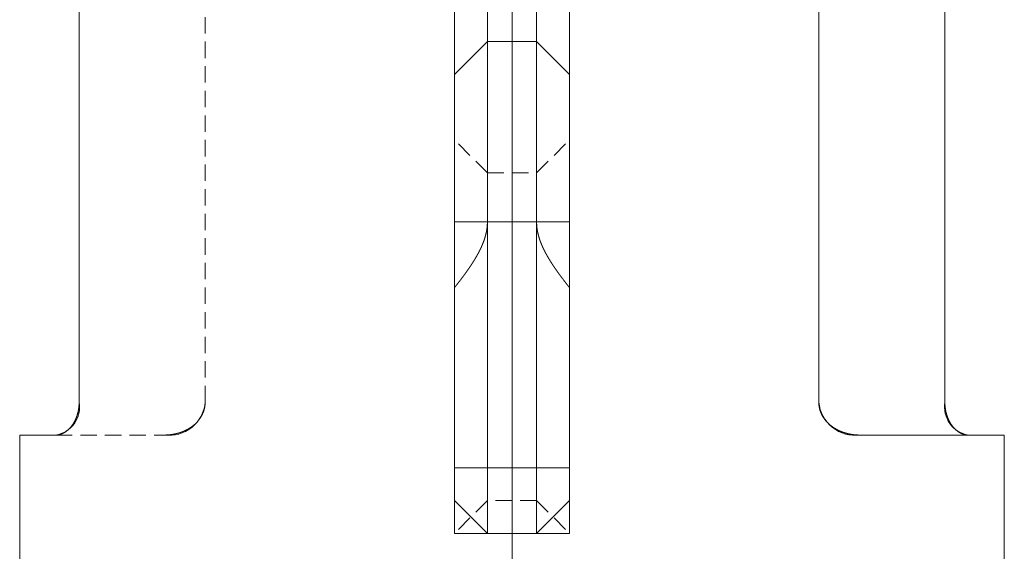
# Model space of a CAD drawing. Extents: x 0 to 59450, y 0 to 42050.
# Tile 281 of 304: x 48142 to 48442, y 28526 to 28688. Entities that reach past the tile are written whole.
import ezdxf

# ---------------------------------------------------------------- set-up
doc = ezdxf.new("R2010")
doc.units = 0
doc.header["$LTSCALE"] = 20
doc.header["$MEASUREMENT"] = 0
doc.linetypes.add('HIDDEN', pattern=[0.375, 0.25, -0.125])
doc.layers.get('0').update_dxf_attribs({"linetype": 'CONTINUOUS'})

msp = doc.modelspace()

# ---------------------------------------------------------------- linework, layer by layer
at = {"color": 3, "linetype": 'Continuous', "lineweight": 13}
for p, q in [((48160.287, 28831.086), (48160.287, 28571.086)), ((48292.179, 28116.155), (48292.179, 28831.086)), ((48385.669, 28571.086), (48385.669, 28831.086)), ((48424.07, 28831.086), (48424.07, 28571.086)), ((48274.679, 28671.086), (48274.679, 28691.086)), ((48284.679, 28691.086), (48284.679, 28681.086)), ((48299.679, 28681.086), (48299.679, 28691.086)), ((48309.679, 28691.086), (48309.679, 28671.086)), ((48284.679, 28681.086), (48274.679, 28671.086)), ((48284.679, 28681.086), (48299.679, 28681.086)), ((48284.679, 28681.086), (48284.679, 28626.086)), ((48299.679, 28681.086), (48309.679, 28671.086)), ((48299.679, 28626.086), (48299.679, 28681.086)), ((48274.679, 28626.086), (48274.679, 28671.086)), ((48309.679, 28671.086), (48309.679, 28626.086)), ((48274.679, 28551.086), (48274.679, 28626.086)), ((48284.679, 28626.086), (48274.679, 28626.086)), ((48284.679, 28626.086), (48274.679, 28626.086)), ((48284.679, 28626.086), (48274.679, 28626.086)), ((48284.679, 28626.086), (48284.679, 28551.086)), ((48284.679, 28626.086), (48299.679, 28626.086)), ((48284.679, 28626.086), (48299.679, 28626.086)), ((48284.679, 28626.086), (48299.679, 28626.086)), ((48299.679, 28551.086), (48299.679, 28626.086)), ((48299.679, 28626.086), (48309.679, 28626.086)), ((48299.679, 28626.086), (48309.679, 28626.086)), ((48299.679, 28626.086), (48309.679, 28626.086)), ((48309.679, 28626.086), (48309.679, 28551.086)), ((48160.287, 28571.086), (48160.285, 28570.889)), ((48424.071, 28571.086), (48424.072, 28570.89)), ((48142.179, 28561.086), (48142.179, 28116.155)), ((48153.157, 28561.086), (48142.179, 28561.086)), ((48398.139, 28561.086), (48398.001, 28561.086)), ((48442.179, 28561.086), (48398.138, 28561.086)), ((48442.179, 28116.155), (48442.179, 28561.086)), ((48309.679, 28551.086), (48274.679, 28551.086)), ((48274.679, 28541.086), (48274.679, 28551.086)), ((48274.679, 28551.086), (48309.679, 28551.086)), ((48284.679, 28551.086), (48274.679, 28551.086)), ((48284.679, 28551.086), (48284.679, 28531.086)), ((48284.679, 28551.086), (48299.679, 28551.086)), ((48299.679, 28531.086), (48299.679, 28551.086)), ((48299.679, 28551.086), (48309.679, 28551.086)), ((48309.679, 28551.086), (48309.679, 28541.086)), ((48274.679, 28531.086), (48274.679, 28541.086)), ((48274.679, 28541.086), (48284.679, 28531.086)), ((48299.679, 28531.086), (48309.679, 28541.086)), ((48309.679, 28541.086), (48309.679, 28531.086)), ((48284.679, 28531.086), (48274.679, 28531.086)), ((48284.679, 28531.086), (48299.679, 28531.086)), ((48309.679, 28531.086), (48299.679, 28531.086))]:
    msp.add_line(p, q, dxfattribs=at)
at = {"color": 3, "linetype": 'HIDDEN', "lineweight": 13}
for p, q in [((48198.688, 28571.086), (48198.688, 28831.086)), ((48284.679, 28641.086), (48274.679, 28651.086)), ((48299.679, 28641.086), (48309.679, 28651.086)), ((48284.679, 28641.086), (48299.679, 28641.086)), ((48284.679, 28626.086), (48284.677, 28625.879)), ((48275.45, 28607.059), (48275.338, 28606.916)), ((48309.679, 28606.086), (48309.56, 28606.234)), ((48153.157, 28561.086), (48186.219, 28561.086)), ((48186.219, 28561.086), (48186.357, 28561.086)), ((48284.679, 28541.086), (48274.679, 28531.086)), ((48299.679, 28541.086), (48284.679, 28541.086)), ((48299.679, 28541.086), (48309.679, 28531.086))]:
    msp.add_line(p, q, dxfattribs=at)
for centre, radius, start, end in [((48332.056, 28626.513), 32.38, 180.75476, 181.51741), ((48268.486, 28626.266), 16.212, 347.65435, 348.38608), ((48268.943, 28626.182), 15.747, 348.35274, 349.10584), ((48269.462, 28626.083), 15.219, 349.10099, 349.88005), ((48269.756, 28626.039), 14.922, 349.84769, 350.64206), ((48269.912, 28626.011), 14.764, 350.65189, 351.4546), ((48269.908, 28626.016), 14.768, 351.43843, 352.2408), ((48269.738, 28626.032), 14.938, 352.26776, 353.06091), ((48269.611, 28626.049), 15.067, 353.05656, 353.84292), ((48269.492, 28626.054), 15.185, 353.86938, 354.64973), ((48269.382, 28626.066), 15.296, 354.64353, 355.41837), ((48269.252, 28626.07), 15.426, 355.44424, 356.21279), ((48269.109, 28626.081), 15.57, 356.20763, 356.96937), ((48268.921, 28626.083), 15.757, 356.99691, 357.74992), ((48268.845, 28626.088), 15.834, 357.7444, 358.49415), ((48268.864, 28626.082), 15.814, 358.51359, 359.26468), ((48311.731, 28625.843), 12.046, 180.89242, 182.45714), ((48312.941, 28625.879), 13.256, 182.38966, 183.31209), ((48339.807, 28628.018), 40.205, 184.14299, 184.37969), ((48315.483, 28626.143), 15.808, 184.33671, 185.00238), ((48312.461, 28625.804), 12.769, 184.66922, 185.54681), ((48314.375, 28625.996), 14.692, 185.57224, 186.31739), ((48315.48, 28626.144), 15.807, 186.40881, 187.09046), ((48314.463, 28626.02), 14.782, 187.09802, 187.83126), ((48314.242, 28625.978), 14.557, 187.78638, 188.53401), ((48314.899, 28626.086), 15.223, 188.5696, 189.28362), ((48315.392, 28626.171), 15.723, 189.30091, 189.99167), ((48315.743, 28626.243), 16.082, 190.02779, 190.70352), ((48316.117, 28626.315), 16.463, 190.70798, 191.36841), ((48316.627, 28626.429), 16.985, 191.40413, 192.04431), ((48261.309, 28628.306), 23.68, 339.03002, 339.53069), ((48261.724, 28628.149), 23.236, 339.53487, 340.04512), ((48262.088, 28628.025), 22.852, 340.02745, 340.54628), ((48262.485, 28627.883), 22.43, 340.55078, 341.07939), ((48262.815, 28627.777), 22.084, 341.06158, 341.5985), ((48263.156, 28627.661), 21.724, 341.60412, 342.15002), ((48263.505, 28627.556), 21.359, 342.13268, 342.68798), ((48263.945, 28627.417), 20.898, 342.69055, 343.25821), ((48264.472, 28627.267), 20.35, 343.23614, 343.81922), ((48265.2, 28627.058), 19.592, 343.81389, 344.41963), ((48265.795, 28626.902), 18.978, 344.39021, 345.01565), ((48266.412, 28626.739), 18.339, 345.00995, 345.65713), ((48266.941, 28626.613), 17.795, 345.62678, 346.29371), ((48267.513, 28626.475), 17.207, 346.28921, 346.97886), ((48267.99, 28626.374), 16.72, 346.9472, 347.6568), ((48317.09, 28626.53), 17.459, 192.05271, 192.67563), ((48317.609, 28626.658), 17.994, 192.70989, 193.31441), ((48318.095, 28626.775), 18.493, 193.3221, 193.91038), ((48318.668, 28626.928), 19.087, 193.94266, 194.5127), ((48319.217, 28627.074), 19.654, 194.52124, 195.07484), ((48319.881, 28627.264), 20.345, 195.10734, 195.6421), ((48320.368, 28627.404), 20.852, 195.64962, 196.17132), ((48320.785, 28627.534), 21.288, 196.19623, 196.70712), ((48321.114, 28627.633), 21.632, 196.70853, 197.21121), ((48321.434, 28627.741), 21.969, 197.23228, 197.72713), ((48321.742, 28627.839), 22.293, 197.72673, 198.21432), ((48322.115, 28627.971), 22.688, 198.23561, 198.71464), ((48322.457, 28628.087), 23.049, 198.71436, 199.18586), ((48322.847, 28628.232), 23.466, 199.20703, 199.67012), ((48323.21, 28628.361), 23.851, 199.67021, 200.12583), ((48323.628, 28628.524), 24.299, 200.14592, 200.59313), ((48253.621, 28631.768), 32.117, 332.26306, 332.6324), ((48254.235, 28631.449), 31.425, 332.63365, 333.01112), ((48254.769, 28631.186), 30.83, 332.99753, 333.38228), ((48255.348, 28630.894), 30.181, 333.38454, 333.77756), ((48255.849, 28630.655), 29.626, 333.7645, 334.16487), ((48256.394, 28630.391), 29.021, 334.16584, 334.57451), ((48256.863, 28630.174), 28.504, 334.56187, 334.97795), ((48257.376, 28629.935), 27.938, 334.97885, 335.40332), ((48257.815, 28629.74), 27.458, 335.39111, 335.82301), ((48258.293, 28629.524), 26.933, 335.82506, 336.26533), ((48258.712, 28629.348), 26.478, 336.25012, 336.69793), ((48259.171, 28629.148), 25.978, 336.702, 337.15842), ((48259.59, 28628.979), 25.526, 337.14329, 337.60778), ((48260.069, 28628.78), 25.007, 337.61005, 338.08415), ((48260.481, 28628.622), 24.566, 338.06797, 338.55057), ((48260.925, 28628.446), 24.089, 338.55426, 339.04643), ((48324.018, 28628.67), 24.716, 200.59375, 201.03344), ((48324.473, 28628.854), 25.206, 201.05244, 201.48359), ((48324.877, 28629.014), 25.641, 201.48585, 201.9097), ((48325.328, 28629.205), 26.131, 201.92818, 202.34411), ((48325.693, 28629.356), 26.526, 202.34492, 202.75468), ((48326.055, 28629.515), 26.921, 202.77007, 203.17386), ((48326.389, 28629.659), 27.285, 203.17453, 203.57294), ((48326.78, 28629.837), 27.715, 203.58863, 203.9809), ((48327.136, 28629.995), 28.104, 203.98012, 204.36699), ((48327.539, 28630.186), 28.55, 204.38306, 204.7639), ((48327.906, 28630.356), 28.954, 204.76402, 205.13955), ((48328.326, 28630.561), 29.421, 205.15475, 205.52433), ((48328.712, 28630.746), 29.849, 205.52407, 205.88836), ((48329.158, 28630.971), 30.348, 205.90277, 206.26107), ((48329.547, 28631.163), 30.783, 206.26174, 206.61496), ((48329.976, 28631.387), 31.266, 206.62955, 206.9773), ((48330.431, 28631.618), 31.777, 206.97744, 207.31959), ((48331.033, 28631.939), 32.459, 207.33483, 207.66976), ((48233.568, 28643.329), 55.267, 327.89725, 328.11182), ((48234.056, 28643.02), 54.689, 328.1162, 328.33303), ((48234.361, 28642.839), 54.336, 328.32675, 328.54498), ((48234.545, 28642.72), 54.116, 328.55041, 328.76952), ((48235.911, 28641.899), 52.522, 328.76288, 328.98864), ((48238.56, 28640.313), 49.435, 328.98209, 329.22193), ((48240.879, 28638.949), 46.745, 329.20478, 329.45842), ((48243.415, 28637.461), 43.804, 329.44891, 329.71957), ((48245.417, 28636.308), 41.494, 329.69971, 329.98545), ((48247.433, 28635.151), 39.169, 329.97687, 330.27957), ((48248.91, 28634.323), 37.476, 330.25879, 330.57516), ((48250.284, 28633.552), 35.9, 330.5697, 330.89999), ((48251.148, 28633.082), 34.917, 330.88404, 331.22367), ((48251.78, 28632.734), 34.196, 331.22485, 331.57168), ((48252.367, 28632.425), 33.532, 331.55886, 331.91258), ((48253.046, 28632.062), 32.763, 331.91385, 332.27589), ((48331.887, 28632.389), 33.424, 207.67263, 207.99785), ((48333.278, 28633.144), 35.007, 208.02012, 208.33059), ((48334.58, 28633.851), 36.489, 208.33845, 208.6363), ((48336.116, 28634.707), 38.247, 208.65853, 208.94267), ((48337.687, 28635.582), 40.045, 208.94983, 209.22122), ((48339.729, 28636.742), 42.394, 209.24267, 209.49903), ((48341.367, 28637.677), 44.28, 209.5083, 209.75375), ((48342.918, 28638.58), 46.075, 209.7714, 210.00729), ((48343.961, 28639.184), 47.279, 210.00944, 210.23934), ((48344.667, 28639.607), 48.102, 210.25048, 210.47647), ((48345.403, 28640.04), 48.957, 210.47725, 210.6993), ((48346.36, 28640.618), 50.074, 210.70891, 210.92601), ((48347.234, 28641.145), 51.095, 210.92832, 211.14109), ((48348.249, 28641.767), 52.285, 211.15031, 211.35824), ((48349.073, 28642.271), 53.251, 211.35961, 211.56376), ((48349.904, 28642.791), 54.231, 211.57226, 211.77272), ((48350.597, 28643.221), 55.047, 211.7729, 211.97039), ((48351.316, 28643.68), 55.9, 211.97935, 212.17381), ((48216.095, 28655.157), 76.369, 324.55093, 324.70621), ((48217.831, 28653.929), 74.244, 324.70609, 324.86582), ((48219.299, 28652.907), 72.455, 324.85879, 325.02246), ((48220.869, 28651.809), 70.539, 325.0219, 325.19001), ((48222.201, 28650.892), 68.921, 325.18389, 325.35595), ((48223.633, 28649.903), 67.181, 325.35628, 325.5328), ((48224.846, 28649.079), 65.715, 325.526, 325.70646), ((48226.145, 28648.193), 64.142, 325.70637, 325.89125), ((48227.27, 28647.439), 62.789, 325.88535, 326.07422), ((48228.504, 28646.611), 61.302, 326.0734, 326.26684), ((48229.484, 28645.964), 60.128, 326.26023, 326.45745), ((48230.464, 28645.312), 58.951, 326.45963, 326.6608), ((48231.078, 28644.917), 58.221, 326.6531, 326.85678), ((48231.484, 28644.647), 57.733, 326.86112, 327.06654), ((48231.878, 28644.399), 57.267, 327.06071, 327.26779), ((48232.341, 28644.096), 56.714, 327.27229, 327.48139), ((48232.739, 28643.849), 56.246, 327.47534, 327.68618), ((48233.157, 28643.579), 55.748, 327.69072, 327.90345), ((48351.994, 28644.105), 56.7, 212.17292, 212.36463), ((48352.794, 28644.623), 57.653, 212.37352, 212.56206), ((48353.527, 28645.09), 58.522, 212.56117, 212.74691), ((48354.37, 28645.64), 59.529, 212.75367, 212.93627), ((48355.14, 28646.142), 60.448, 212.93865, 213.11846), ((48356.039, 28646.737), 61.526, 213.12469, 213.30136), ((48356.864, 28647.279), 62.513, 213.30208, 213.47596), ((48357.819, 28647.921), 63.664, 213.48333, 213.65406), ((48358.698, 28648.507), 64.721, 213.65451, 213.82246), ((48359.718, 28649.2), 65.953, 213.82981, 213.99461), ((48360.66, 28649.836), 67.09, 213.99454, 214.15656), ((48361.755, 28650.592), 68.421, 214.16559, 214.32445), ((48362.755, 28651.271), 69.63, 214.32215, 214.47826), ((48363.89, 28652.063), 71.013, 214.48696, 214.64003), ((48364.923, 28652.778), 72.27, 214.64094, 214.79135), ((48366.116, 28653.615), 73.727, 214.79608, 214.94352), ((48367.211, 28654.384), 75.065, 214.94609, 215.0909), ((48368.498, 28655.298), 76.644, 215.09702, 215.23884), ((48369.688, 28656.137), 78.1, 215.23786, 215.37705), ((48188.336, 28675.641), 110.87, 322.32245, 322.42962), ((48188.946, 28675.165), 110.097, 322.43239, 322.54015), ((48190.121, 28674.271), 108.62, 322.53741, 322.64652), ((48192.409, 28672.526), 105.743, 322.64597, 322.75809), ((48194.161, 28671.203), 103.548, 322.75405, 322.86858), ((48195.771, 28669.981), 101.526, 322.86983, 322.98663), ((48197.206, 28668.907), 99.734, 322.98328, 323.10217), ((48198.845, 28667.68), 97.687, 323.10042, 323.2218), ((48200.227, 28666.652), 95.964, 323.21948, 323.34305), ((48201.713, 28665.544), 94.11, 323.34396, 323.46996), ((48202.984, 28664.612), 92.535, 323.46516, 323.5933), ((48204.354, 28663.6), 90.831, 323.59397, 323.72451), ((48205.574, 28662.712), 89.322, 323.72131, 323.85406), ((48206.952, 28661.707), 87.617, 323.85338, 323.98871), ((48208.558, 28660.546), 85.635, 323.98479, 324.12326), ((48210.743, 28658.966), 82.939, 324.12295, 324.26593), ((48212.558, 28657.671), 80.709, 324.26026, 324.40719), ((48214.475, 28656.3), 78.352, 324.40592, 324.55727), ((48371.071, 28657.132), 79.803, 215.38433, 215.52055), ((48372.348, 28658.047), 81.375, 215.52299, 215.65657), ((48373.854, 28659.135), 83.232, 215.66025, 215.79086), ((48375.239, 28660.137), 84.941, 215.79298, 215.92095), ((48376.864, 28661.327), 86.956, 215.92783, 216.05284), ((48378.382, 28662.43), 88.832, 216.05157, 216.17395), ((48380.155, 28663.742), 91.038, 216.18204, 216.30145), ((48381.801, 28664.951), 93.08, 216.30162, 216.41841), ((48383.73, 28666.384), 95.483, 216.42281, 216.53667), ((48385.556, 28667.744), 97.76, 216.54033, 216.65152), ((48387.778, 28669.407), 100.535, 216.65566, 216.76379), ((48389.611, 28670.78), 102.826, 216.76534, 216.87105), ((48391.502, 28672.206), 105.194, 216.8744, 216.97774), ((48392.998, 28673.338), 107.07, 216.98041, 217.08193), ((48394.47, 28674.46), 108.92, 217.08577, 217.18557), ((48395.873, 28675.524), 110.681, 217.18563, 217.28384), ((48397.568, 28676.823), 112.818, 217.28707, 217.38342), ((48399.11, 28678.005), 114.76, 217.38504, 217.47975), ((48400.893, 28679.385), 117.015, 217.48454, 217.57743), ((48402.549, 28680.656), 119.102, 217.57644, 217.6677), ((48045.259, 28789.034), 293.434, 321.42968, 321.52135), ((48189.869, 28674.275), 108.821, 321.44711, 321.63587), ((48184.699, 28678.397), 115.434, 321.62402, 321.73954), ((48171.829, 28688.412), 131.741, 321.86443, 321.95161), ((48191.869, 28672.826), 106.354, 321.90988, 322.0249), ((48181.966, 28680.55), 118.913, 322.02721, 322.12773), ((48177.099, 28684.315), 125.066, 322.13543, 322.22949), ((48184.538, 28678.547), 115.653, 322.23087, 322.3332), ((48404.483, 28682.161), 121.553, 217.67171, 217.76113), ((48406.262, 28683.54), 123.803, 217.76168, 217.84948), ((48408.334, 28685.16), 126.434, 217.85295, 217.93892), ((48410.272, 28686.677), 128.895, 217.94102, 218.02535), ((48412.587, 28688.495), 131.838, 218.02807, 218.11052), ((48414.611, 28690.081), 134.41, 218.11024, 218.19112), ((48416.826, 28691.842), 137.24, 218.19714, 218.27635), ((48419.41, 28693.878), 140.529, 218.2752, 218.35256), ((48423.088, 28696.802), 145.228, 218.35687, 218.43173), ((48424.267, 28697.739), 146.733, 218.43224, 218.50633), ((48423.081, 28696.8), 145.221, 218.50779, 218.58265), ((48190.137, 28571.159), 8.56, 345.26203, 346.53774), ((48189.697, 28571.258), 9.011, 346.57464, 347.78333), ((48190.442, 28571.069), 8.242, 347.97513, 349.32207), ((48191.601, 28570.843), 7.062, 349.38092, 350.99435), ((48189.901, 28571.21), 8.799, 350.36635, 351.58524), ((48174.689, 28573.493), 24.181, 351.50762, 351.90954), ((48191.456, 28570.903), 7.22, 353.53783, 355.27029), ((48192.264, 28570.848), 6.41, 355.16541, 358.17805), ((48181.456, 28571.555), 17.238, 356.97092, 358.4403), ((48188.928, 28571.843), 9.957, 323.1704, 324.17824), ((48189.014, 28571.78), 9.851, 324.17983, 325.2035), ((48189.121, 28571.696), 9.714, 325.24871, 326.29203), ((48189.202, 28571.642), 9.617, 326.29339, 327.35241), ((48189.302, 28571.57), 9.494, 327.39632, 328.47463), ((48189.375, 28571.524), 9.408, 328.47703, 329.57084), ((48189.47, 28571.46), 9.294, 329.61522, 330.72837), ((48189.53, 28571.426), 9.225, 330.72671, 331.85416), ((48189.604, 28571.379), 9.137, 331.89849, 333.04303), ((48189.629, 28571.368), 9.109, 333.03482, 334.18873), ((48189.653, 28571.35), 9.08, 334.22627, 335.38961), ((48189.67, 28571.343), 9.062, 335.38211, 336.55313), ((48189.714, 28571.317), 9.012, 336.59369, 337.77641), ((48189.758, 28571.3), 8.965, 337.77219, 338.96615), ((48189.836, 28571.262), 8.878, 339.01239, 340.22312), ((48189.87, 28571.252), 8.842, 340.21113, 341.43086), ((48189.896, 28571.235), 8.812, 341.47825, 342.70642), ((48190.029, 28571.192), 8.673, 342.72144, 343.97494), ((48190.275, 28571.113), 8.414, 344.02894, 345.32748), ((48187.191, 28573.982), 12.73, 300.13493, 300.83571), ((48187.261, 28573.852), 12.583, 300.86432, 301.57591), ((48187.318, 28573.76), 12.475, 301.57512, 302.29547), ((48187.385, 28573.642), 12.339, 302.32363, 303.05468), ((48187.436, 28573.566), 12.248, 303.04992, 303.78923), ((48187.492, 28573.47), 12.137, 303.81963, 304.56876), ((48187.542, 28573.397), 12.048, 304.56875, 305.32638), ((48187.614, 28573.286), 11.916, 305.35502, 306.1242), ((48187.675, 28573.202), 11.812, 306.12257, 306.9016), ((48187.756, 28573.083), 11.668, 306.93545, 307.72736), ((48187.82, 28573.001), 11.564, 307.72373, 308.52593), ((48187.896, 28572.895), 11.435, 308.56032, 309.37503), ((48187.955, 28572.823), 11.341, 309.37499, 310.19975), ((48188.029, 28572.726), 11.219, 310.2294, 311.0666), ((48188.085, 28572.663), 11.135, 311.06699, 311.91406), ((48188.153, 28572.577), 11.025, 311.94686, 312.80612), ((48188.205, 28572.522), 10.95, 312.80169, 313.67049), ((48188.267, 28572.447), 10.853, 313.70664, 314.58729), ((48188.314, 28572.402), 10.788, 314.58073, 315.47054), ((48188.37, 28572.336), 10.702, 315.50699, 316.4083), ((48188.408, 28572.302), 10.65, 316.40121, 317.31107), ((48188.456, 28572.25), 10.58, 317.34559, 318.26607), ((48188.489, 28572.221), 10.537, 318.26243, 319.19129), ((48188.541, 28572.168), 10.463, 319.22508, 320.16535), ((48188.604, 28572.115), 10.379, 320.16746, 321.12), ((48188.725, 28572.008), 10.219, 321.1638, 322.13624), ((48188.817, 28571.936), 10.102, 322.13797, 323.12641), ((48186.219, 28577.722), 16.636, 270.47546, 270.95126), ((48186.212, 28577.849), 16.764, 270.96496, 271.43772), ((48186.215, 28577.846), 16.76, 271.43068, 271.90415), ((48186.215, 28577.69), 16.604, 271.92205, 272.40058), ((48186.22, 28577.597), 16.511, 272.39646, 272.87835), ((48186.219, 28577.52), 16.434, 272.89469, 273.3795), ((48186.225, 28577.456), 16.371, 273.37114, 273.85853), ((48186.225, 28577.369), 16.283, 273.87858, 274.36934), ((48186.233, 28577.304), 16.218, 274.3609, 274.85433), ((48186.234, 28577.228), 16.142, 274.87384, 275.37041), ((48186.241, 28577.172), 16.086, 275.36136, 275.86046), ((48186.243, 28577.1), 16.014, 275.87993, 276.3821), ((48186.251, 28577.05), 15.963, 276.37277, 276.87738), ((48186.254, 28576.985), 15.898, 276.89542, 277.40305), ((48186.261, 28576.943), 15.855, 277.39794, 277.90781), ((48186.263, 28576.891), 15.804, 277.926, 278.43852), ((48186.272, 28576.843), 15.755, 278.43265, 278.94772), ((48186.281, 28576.76), 15.672, 278.9613, 279.48014), ((48186.294, 28576.681), 15.592, 279.48062, 280.00314), ((48186.312, 28576.559), 15.468, 280.01686, 280.54464), ((48186.329, 28576.468), 15.376, 280.54572, 281.0777), ((48186.345, 28576.362), 15.268, 281.09489, 281.63179), ((48186.364, 28576.28), 15.185, 281.62499, 282.16592), ((48186.38, 28576.177), 15.081, 282.18754, 282.73339), ((48186.398, 28576.101), 15.003, 282.73044, 283.28027), ((48186.416, 28576.006), 14.906, 283.29763, 283.85229), ((48186.434, 28575.938), 14.835, 283.84539, 284.40391), ((48186.451, 28575.85), 14.746, 284.42472, 284.98797), ((48186.469, 28575.788), 14.681, 284.98476, 285.55176), ((48186.487, 28575.707), 14.599, 285.56935, 286.14096), ((48186.505, 28575.652), 14.541, 286.13382, 286.70905), ((48186.522, 28575.577), 14.464, 286.72996, 287.30972), ((48186.537, 28575.531), 14.416, 287.3061, 287.88928), ((48186.553, 28575.467), 14.351, 287.90726, 288.49462), ((48186.572, 28575.413), 14.293, 288.49063, 289.08191), ((48186.6, 28575.317), 14.193, 289.10304, 289.70009), ((48186.626, 28575.246), 14.117, 289.69571, 290.29757), ((48186.658, 28575.146), 14.012, 290.31742, 290.92545), ((48186.685, 28575.076), 13.938, 290.92335, 291.53628), ((48186.716, 28574.985), 13.841, 291.55457, 292.17349), ((48186.742, 28574.922), 13.773, 292.17368, 292.79737), ((48186.773, 28574.838), 13.684, 292.81609, 293.44571), ((48186.798, 28574.781), 13.621, 293.44096, 294.07523), ((48186.826, 28574.704), 13.54, 294.10026, 294.74031), ((48186.851, 28574.654), 13.483, 294.73344, 295.37803), ((48186.881, 28574.581), 13.405, 295.39784, 296.0482), ((48186.901, 28574.541), 13.36, 296.04622, 296.70077), ((48186.924, 28574.485), 13.3, 296.71922, 297.37882), ((48186.949, 28574.438), 13.246, 297.37578, 298.04019), ((48186.99, 28574.348), 13.148, 298.06649, 298.73811), ((48187.043, 28574.253), 13.039, 298.73485, 299.4143), ((48187.126, 28574.093), 12.859, 299.44398, 300.13537)]:
    msp.add_arc(centre, radius, start, end, dxfattribs=at)
at = {"color": 3, "linetype": 'Continuous', "lineweight": 13}
for centre, radius, start, end in [((48151.804, 28569.613), 8.638, 279.20613, 369.81993), ((48146.906, 28571.082), 13.38, 350.96436, 351.76583), ((48146.86, 28571.085), 13.427, 351.78375, 352.58755), ((48146.812, 28571.095), 13.475, 352.57201, 353.37753), ((48146.811, 28571.09), 13.476, 353.39691, 354.20699), ((48146.793, 28571.097), 13.494, 354.18747, 355.00052), ((48146.804, 28571.091), 13.482, 355.02182, 355.8396), ((48146.852, 28571.092), 13.435, 355.81753, 356.64187), ((48146.999, 28571.081), 13.287, 356.65535, 357.4925), ((48146.95, 28571.087), 13.337, 357.47265, 358.30975), ((48146.702, 28571.088), 13.585, 358.33933, 359.16408), ((48187.685, 28572.066), 11.074, 262.53713, 354.92115), ((48402.886, 28571.554), 17.223, 181.55813, 183.03332), ((48392.055, 28570.844), 6.371, 181.81338, 184.85044), ((48396.729, 28572.066), 11.074, 185.07885, 277.46287), ((48392.852, 28570.898), 7.17, 184.74203, 186.48582), ((48410.171, 28573.583), 24.692, 188.13654, 188.52913), ((48394.472, 28571.217), 8.816, 188.45425, 189.66802), ((48392.766, 28570.847), 7.072, 189.03823, 190.64634), ((48393.959, 28571.081), 8.287, 190.70883, 192.04584), ((48394.721, 28571.275), 9.073, 192.23926, 193.43793), ((48394.243, 28571.166), 8.583, 193.47131, 194.74273), ((48432.61, 28569.613), 8.638, 170.18007, 260.79387), ((48437.655, 28571.084), 13.584, 180.81566, 181.63736), ((48437.502, 28571.086), 13.431, 181.66575, 182.49532), ((48437.489, 28571.082), 13.418, 182.4781, 183.30658), ((48437.588, 28571.09), 13.518, 183.32009, 184.13975), ((48437.596, 28571.088), 13.525, 184.12563, 184.94182), ((48437.559, 28571.089), 13.489, 184.962, 185.77679), ((48437.478, 28571.078), 13.406, 185.7629, 186.57874), ((48437.376, 28571.072), 13.305, 186.60547, 187.42293), ((48437.246, 28571.053), 13.174, 187.41275, 188.2333), ((48437.124, 28571.04), 13.051, 188.25373, 189.07633), ((48148.951, 28570.473), 11.24, 335.83425, 336.61878), ((48148.817, 28570.533), 11.386, 336.60794, 337.39185), ((48148.71, 28570.574), 11.501, 337.40771, 338.19384), ((48148.559, 28570.637), 11.664, 338.18517, 338.9699), ((48148.436, 28570.68), 11.794, 338.98706, 339.77321), ((48148.263, 28570.746), 11.98, 339.76661, 340.55037), ((48148.132, 28570.788), 12.117, 340.56572, 341.35067), ((48147.985, 28570.84), 12.274, 341.34114, 342.12543), ((48147.896, 28570.865), 12.365, 342.1441, 342.93194), ((48147.789, 28570.901), 12.478, 342.91637, 343.70558), ((48147.738, 28570.912), 12.531, 343.72263, 344.51704), ((48147.677, 28570.933), 12.595, 344.50098, 345.29923), ((48147.688, 28570.927), 12.583, 345.3125, 346.11938), ((48147.605, 28570.951), 12.669, 346.10363, 346.91214), ((48147.494, 28570.972), 12.782, 346.93324, 347.74178), ((48147.348, 28571.007), 12.932, 347.72738, 348.53296), ((48147.207, 28571.03), 13.075, 348.5582, 349.36142), ((48147.075, 28571.057), 13.209, 349.35052, 350.15137), ((48146.994, 28571.066), 13.291, 350.17436, 350.97596), ((48394.104, 28571.119), 8.437, 194.67455, 195.9696), ((48394.379, 28571.206), 8.725, 196.02436, 197.27122), ((48394.525, 28571.255), 8.879, 197.28971, 198.50983), ((48394.554, 28571.272), 8.912, 198.556, 199.76789), ((48394.586, 28571.282), 8.946, 199.75744, 200.96071), ((48394.662, 28571.318), 9.029, 201.0045, 202.1917), ((48394.697, 28571.332), 9.067, 202.18731, 203.36446), ((48394.726, 28571.351), 9.101, 203.40376, 204.57093), ((48394.744, 28571.358), 9.12, 204.5623, 205.72122), ((48394.798, 28571.391), 9.183, 205.76252, 206.90726), ((48394.831, 28571.407), 9.22, 206.90244, 208.03662), ((48394.883, 28571.442), 9.282, 208.07712, 209.19766), ((48394.915, 28571.459), 9.318, 209.19368, 210.30403), ((48394.966, 28571.496), 9.381, 210.34385, 211.44087), ((48394.998, 28571.515), 9.418, 211.43458, 212.52167), ((48395.046, 28571.554), 9.48, 212.56241, 213.63644), ((48395.089, 28571.581), 9.531, 213.63218, 214.69491), ((48395.168, 28571.645), 9.632, 214.73694, 215.7827), ((48395.233, 28571.691), 9.711, 215.78064, 216.81262), ((48437.055, 28571.025), 12.98, 189.05969, 189.88115), ((48437.1, 28571.036), 13.026, 189.89618, 190.70852), ((48437.083, 28571.028), 13.008, 190.68741, 191.49475), ((48437.074, 28571.031), 13, 191.51387, 192.31506), ((48437.015, 28571.014), 12.939, 192.29722, 193.09548), ((48436.977, 28571.009), 12.901, 193.1129, 193.90627), ((48436.884, 28570.983), 12.804, 193.89148, 194.68349), ((48436.806, 28570.967), 12.725, 194.70518, 195.49421), ((48436.676, 28570.928), 12.589, 195.47849, 196.26804), ((48436.56, 28570.899), 12.469, 196.28968, 197.07811), ((48436.389, 28570.844), 12.29, 197.06883, 197.85996), ((48436.225, 28570.797), 12.12, 197.88301, 198.67567), ((48436.059, 28570.737), 11.943, 198.66162, 199.45676), ((48435.967, 28570.709), 11.847, 199.47688, 200.26866), ((48435.848, 28570.662), 11.719, 200.25376, 201.04483), ((48435.78, 28570.639), 11.648, 201.05881, 201.845), ((48435.676, 28570.595), 11.535, 201.83413, 202.61875), ((48435.613, 28570.571), 11.467, 202.63039, 203.40994), ((48435.514, 28570.526), 11.359, 203.39781, 204.17547), ((48151.455, 28568.757), 8.189, 315.05671, 315.83362), ((48151.388, 28568.817), 8.279, 315.85581, 316.63319), ((48151.302, 28568.901), 8.399, 316.62121, 317.39602), ((48151.224, 28568.968), 8.501, 317.41982, 318.19444), ((48151.127, 28569.057), 8.633, 318.18213, 318.95358), ((48151.04, 28569.127), 8.745, 318.97956, 319.75022), ((48150.931, 28569.222), 8.889, 319.73759, 320.50453), ((48150.834, 28569.299), 9.013, 320.52498, 321.29053), ((48150.712, 28569.397), 9.169, 321.28489, 322.0462), ((48150.603, 28569.478), 9.306, 322.06842, 322.82782), ((48150.468, 28569.582), 9.476, 322.81799, 323.5726), ((48150.344, 28569.669), 9.627, 323.59662, 324.34863), ((48150.196, 28569.776), 9.81, 324.34198, 325.08891), ((48150.065, 28569.863), 9.967, 325.10812, 325.8525), ((48149.954, 28569.94), 10.102, 325.8485, 326.59194), ((48149.922, 28569.958), 10.139, 326.60288, 327.353), ((48149.851, 28570.007), 10.226, 327.33748, 328.09035), ((48149.807, 28570.031), 10.275, 328.10803, 328.86676), ((48149.726, 28570.083), 10.371, 328.84776, 329.60859), ((48149.674, 28570.111), 10.43, 329.62696, 330.39306), ((48149.583, 28570.165), 10.536, 330.37983, 331.14745), ((48149.522, 28570.196), 10.605, 331.15892, 331.93113), ((48149.421, 28570.252), 10.72, 331.9217, 332.69478), ((48149.346, 28570.287), 10.803, 332.70888, 333.48581), ((48149.237, 28570.345), 10.926, 333.47484, 334.2523), ((48149.16, 28570.378), 11.01, 334.26645, 335.04773), ((48149.041, 28570.436), 11.142, 335.03771, 335.81913), ((48395.322, 28571.767), 9.828, 216.85681, 217.87115), ((48395.397, 28571.825), 9.923, 217.87023, 218.8701), ((48395.497, 28571.916), 10.058, 218.91245, 219.89401), ((48395.581, 28571.986), 10.167, 219.89568, 220.86216), ((48395.691, 28572.091), 10.319, 220.90504, 221.8528), ((48395.783, 28572.174), 10.443, 221.8554, 222.7877), ((48395.901, 28572.294), 10.612, 222.82811, 223.7414), ((48396, 28572.389), 10.749, 223.74447, 224.6421), ((48396.125, 28572.524), 10.932, 224.68205, 225.56061), ((48396.23, 28572.632), 11.083, 225.56695, 226.4297), ((48396.363, 28572.783), 11.284, 226.46652, 227.31), ((48396.432, 28572.859), 11.386, 227.3149, 228.14705), ((48396.475, 28572.917), 11.459, 228.1782, 229.00119), ((48396.508, 28572.952), 11.507, 228.9936, 229.80957), ((48396.553, 28573.015), 11.584, 229.84227, 230.64912), ((48396.591, 28573.059), 11.642, 230.64234, 231.44183), ((48396.644, 28573.136), 11.735, 231.4724, 232.26217), ((48396.687, 28573.191), 11.805, 232.25902, 233.04094), ((48396.746, 28573.279), 11.911, 233.06951, 233.84132), ((48396.795, 28573.345), 11.993, 233.83902, 234.60266), ((48396.857, 28573.443), 12.109, 234.63182, 235.38514), ((48396.912, 28573.522), 12.205, 235.3806, 236.12527), ((48396.983, 28573.639), 12.342, 236.15813, 236.89174), ((48397.034, 28573.716), 12.434, 236.88798, 237.61354), ((48397.087, 28573.81), 12.542, 237.63919, 238.35585), ((48397.119, 28573.863), 12.604, 238.3557, 239.06635), ((48397.151, 28573.925), 12.674, 239.08835, 239.79258), ((48435.46, 28570.505), 11.3, 204.19123, 204.96325), ((48435.368, 28570.459), 11.197, 204.94861, 205.71838), ((48435.316, 28570.436), 11.141, 205.73114, 206.49505), ((48435.233, 28570.391), 11.046, 206.47958, 207.24072), ((48435.194, 28570.375), 11.004, 207.25447, 208.00878), ((48435.076, 28570.31), 10.869, 208.00035, 208.75465), ((48434.949, 28570.245), 10.727, 208.77501, 209.52958), ((48434.795, 28570.156), 10.549, 209.52016, 210.27818), ((48434.666, 28570.085), 10.402, 210.30044, 211.05945), ((48434.521, 28569.995), 10.232, 211.04737, 211.80976), ((48434.408, 28569.929), 10.101, 211.83103, 212.59357), ((48434.277, 28569.844), 9.944, 212.58478, 213.35011), ((48434.175, 28569.781), 9.824, 213.37056, 214.13557), ((48434.055, 28569.697), 9.679, 214.12418, 214.8915), ((48433.964, 28569.638), 9.57, 214.91095, 215.67738), ((48433.855, 28569.557), 9.434, 215.66591, 216.43413), ((48433.774, 28569.502), 9.336, 216.45626, 217.223), ((48433.675, 28569.424), 9.21, 217.20889, 217.97696), ((48433.602, 28569.37), 9.12, 217.99422, 218.7604), ((48433.513, 28569.297), 9.005, 218.75011, 219.51694), ((48433.453, 28569.251), 8.929, 219.53703, 220.30089), ((48433.366, 28569.175), 8.813, 220.28807, 221.05292), ((48433.293, 28569.115), 8.719, 221.07031, 221.834), ((48433.193, 28569.024), 8.584, 221.82587, 222.59268), ((48433.1, 28568.944), 8.461, 222.62005, 223.38875), ((48433.003, 28568.848), 8.325, 223.37186, 224.14432), ((48432.928, 28568.78), 8.223, 224.16795, 224.94082), ((48152.982, 28570.62), 9.536, 271.0561, 272.05786), ((48153.245, 28564.704), 3.615, 271.25538, 273.27884), ((48153.221, 28565.194), 4.105, 273.2186, 274.38306), ((48152.302, 28573.995), 12.953, 275.46127, 275.75106), ((48153.098, 28566.134), 5.051, 275.70435, 276.52834), ((48153.231, 28565.232), 4.141, 276.12383, 277.19749), ((48153.135, 28565.959), 4.874, 277.23986, 278.13614), ((48153.057, 28566.431), 5.353, 278.25454, 279.06229), ((48153.095, 28566.177), 5.095, 279.09132, 279.94937), ((48153.113, 28566.102), 5.018, 279.89255, 280.77172), ((48153.09, 28566.207), 5.126, 280.80509, 281.66947), ((48153.078, 28566.268), 5.188, 281.65906, 282.51706), ((48153.078, 28566.255), 5.175, 282.54419, 283.4099), ((48153.077, 28566.273), 5.193, 283.38321, 284.25125), ((48153.066, 28566.303), 5.224, 284.27956, 285.1479), ((48153.058, 28566.341), 5.263, 285.13241, 285.99973), ((48153.049, 28566.365), 5.289, 286.02123, 286.89008), ((48153.038, 28566.405), 5.33, 286.87437, 287.74223), ((48153.025, 28566.438), 5.366, 287.76913, 288.63727), ((48153.01, 28566.485), 5.416, 288.62145, 289.4877), ((48152.994, 28566.524), 5.457, 289.51569, 290.38168), ((48152.976, 28566.577), 5.513, 290.36566, 291.2291), ((48152.956, 28566.622), 5.562, 291.25582, 292.11826), ((48152.933, 28566.681), 5.626, 292.10459, 292.96378), ((48152.908, 28566.732), 5.683, 292.9954, 293.85292), ((48152.881, 28566.798), 5.754, 293.83295, 294.68655), ((48152.851, 28566.856), 5.819, 294.71658, 295.56785), ((48152.818, 28566.928), 5.898, 295.55665, 296.40335), ((48152.783, 28566.991), 5.971, 296.42881, 297.27252), ((48152.743, 28567.071), 6.059, 297.26403, 298.1026), ((48152.702, 28567.141), 6.14, 298.13212, 298.96719), ((48152.656, 28567.226), 6.238, 298.9587, 299.78793), ((48152.608, 28567.306), 6.331, 299.80738, 300.63218), ((48152.559, 28567.39), 6.428, 300.62865, 301.44845), ((48152.518, 28567.452), 6.502, 301.47525, 302.29353), ((48152.47, 28567.53), 6.594, 302.28091, 303.09553), ((48152.426, 28567.592), 6.669, 303.12059, 303.93391), ((48152.372, 28567.674), 6.768, 303.92203, 304.7314), ((48152.321, 28567.744), 6.854, 304.75265, 305.55994), ((48152.259, 28567.831), 6.962, 305.55562, 306.35833), ((48152.199, 28567.907), 7.058, 306.38382, 307.18391), ((48152.13, 28568.001), 7.174, 307.17106, 307.96613), ((48152.063, 28568.082), 7.279, 307.99078, 308.78287), ((48151.983, 28568.183), 7.409, 308.77532, 309.56164), ((48151.902, 28568.274), 7.531, 309.59295, 310.37503), ((48151.825, 28568.368), 7.652, 310.36011, 311.138), ((48151.77, 28568.426), 7.732, 311.16459, 311.94305), ((48151.706, 28568.5), 7.83, 311.92835, 312.70541), ((48151.658, 28568.547), 7.897, 312.72751, 313.50672), ((48151.592, 28568.62), 7.996, 313.49138, 314.26933), ((48151.532, 28568.677), 8.078, 314.29325, 315.07218), ((48397.178, 28573.97), 12.727, 239.78828, 240.48722), ((48397.216, 28574.049), 12.813, 240.51226, 241.20407), ((48397.249, 28574.104), 12.877, 241.19651, 241.88265), ((48397.286, 28574.188), 12.969, 241.91083, 242.5898), ((48397.32, 28574.249), 13.04, 242.58206, 243.25527), ((48397.359, 28574.341), 13.139, 243.28338, 243.94929), ((48397.394, 28574.41), 13.216, 243.94453, 244.60451), ((48397.437, 28574.511), 13.326, 244.6258, 245.27829), ((48397.47, 28574.584), 13.406, 245.27676, 245.9234), ((48397.508, 28574.682), 13.511, 245.94732, 246.58688), ((48397.536, 28574.744), 13.579, 246.58162, 247.21612), ((48397.563, 28574.819), 13.659, 247.23686, 247.86566), ((48397.587, 28574.878), 13.723, 247.86305, 248.48715), ((48397.617, 28574.969), 13.818, 248.50997, 249.12795), ((48397.646, 28575.038), 13.892, 249.11986, 249.73285), ((48397.676, 28575.138), 13.997, 249.75912, 250.36582), ((48397.706, 28575.217), 14.081, 250.35853, 250.96005), ((48397.738, 28575.328), 14.197, 250.98243, 251.57748), ((48397.768, 28575.415), 14.289, 251.57576, 252.16544), ((48397.802, 28575.536), 14.415, 252.18388, 252.76694), ((48397.832, 28575.635), 14.518, 252.7671, 253.34465), ((48397.866, 28575.766), 14.653, 253.36539, 253.93616), ((48397.898, 28575.873), 14.765, 253.93091, 254.49606), ((48397.931, 28576.015), 14.91, 254.51863, 255.07696), ((48397.963, 28576.133), 15.032, 255.07493, 255.62745), ((48397.998, 28576.29), 15.194, 255.64879, 256.19417), ((48398.029, 28576.41), 15.317, 256.1888, 256.72862), ((48398.056, 28576.552), 15.461, 256.75292, 257.28648), ((48398.071, 28576.611), 15.523, 257.27827, 257.80858), ((48398.071, 28576.632), 15.543, 257.82778, 258.35621), ((48398.075, 28576.646), 15.557, 258.35123, 258.87809), ((48398.078, 28576.684), 15.595, 258.89227, 259.41672), ((48398.085, 28576.706), 15.618, 259.40686, 259.92949), ((48398.087, 28576.747), 15.659, 259.9483, 260.46853), ((48398.093, 28576.774), 15.687, 260.46302, 260.98137), ((48398.096, 28576.82), 15.732, 260.99869, 261.51452), ((48398.103, 28576.851), 15.765, 261.50408, 262.01792), ((48398.106, 28576.903), 15.816, 262.03571, 262.54696), ((48398.111, 28576.939), 15.853, 262.54422, 263.0534), ((48398.114, 28576.996), 15.909, 263.06689, 263.57341), ((48398.121, 28577.036), 15.95, 263.56579, 264.07017), ((48398.122, 28577.096), 16.01, 264.08699, 264.58863), ((48398.128, 28577.141), 16.055, 264.58476, 265.0842), ((48398.129, 28577.206), 16.12, 265.10107, 265.59774), ((48398.135, 28577.255), 16.17, 265.58907, 266.08345), ((48398.135, 28577.328), 16.242, 266.0997, 266.59114), ((48398.139, 28577.377), 16.291, 266.58651, 267.07576), ((48398.138, 28577.438), 16.352, 267.09132, 267.57808), ((48398.143, 28577.511), 16.425, 267.5726, 268.05649), ((48398.142, 28577.639), 16.554, 268.07253, 268.55202), ((48398.144, 28577.632), 16.546, 268.54688, 269.02594), ((48398.138, 28577.509), 16.423, 269.0374, 269.5194), ((48432.843, 28568.694), 8.103, 224.93348, 225.70917), ((48432.778, 28568.631), 8.012, 225.72921, 226.5048), ((48432.706, 28568.553), 7.906, 226.4925, 227.26994), ((48432.656, 28568.503), 7.836, 227.29011, 228.06587), ((48432.585, 28568.422), 7.727, 228.0557, 228.83406), ((48432.515, 28568.346), 7.624, 228.85535, 229.6356), ((48432.433, 28568.25), 7.498, 229.63335, 230.41851), ((48432.359, 28568.164), 7.385, 230.43882, 231.22746), ((48432.283, 28568.068), 7.262, 231.22164, 232.01548), ((48432.22, 28567.993), 7.164, 232.04024, 232.83661), ((48432.154, 28567.902), 7.052, 232.81915, 233.62008), ((48432.097, 28567.831), 6.961, 233.65528, 234.45836), ((48432.039, 28567.746), 6.858, 234.44066, 235.24785), ((48431.989, 28567.681), 6.775, 235.27747, 236.08623), ((48431.938, 28567.602), 6.682, 236.07148, 236.88386), ((48431.894, 28567.541), 6.607, 236.91124, 237.72474), ((48431.85, 28567.467), 6.52, 237.70793, 238.52444), ((48431.814, 28567.414), 6.456, 238.55098, 239.36777), ((48431.773, 28567.343), 6.375, 239.35589, 240.17555), ((48431.737, 28567.287), 6.308, 240.20433, 241.02489), ((48431.694, 28567.205), 6.215, 241.01003, 241.83544), ((48431.647, 28567.124), 6.123, 241.86453, 242.69479), ((48431.604, 28567.039), 6.027, 242.69054, 243.52692), ((48431.566, 28566.968), 5.946, 243.54673, 244.38695), ((48431.529, 28566.889), 5.859, 244.38417, 245.22981), ((48431.496, 28566.824), 5.786, 245.25541, 246.10445), ((48431.465, 28566.751), 5.707, 246.09407, 246.94801), ((48431.437, 28566.693), 5.642, 246.97319, 247.82991), ((48431.412, 28566.627), 5.572, 247.81764, 248.67865), ((48431.388, 28566.574), 5.514, 248.70964, 249.57285), ((48431.367, 28566.514), 5.45, 249.55379, 250.42063), ((48431.348, 28566.468), 5.401, 250.45352, 251.32184), ((48431.331, 28566.414), 5.344, 251.30991, 252.18131), ((48431.316, 28566.372), 5.3, 252.19534, 253.06781), ((48431.302, 28566.326), 5.252, 253.0675, 253.94206), ((48431.292, 28566.295), 5.219, 253.95564, 254.82972), ((48431.279, 28566.247), 5.169, 254.82793, 255.70485), ((48431.265, 28566.201), 5.121, 255.72545, 256.60506), ((48431.257, 28566.164), 5.083, 256.59415, 257.47488), ((48431.252, 28566.148), 5.067, 257.49265, 258.37041), ((48431.235, 28566.07), 4.987, 258.37847, 259.26631), ((48431.211, 28565.952), 4.866, 259.28411, 260.19011), ((48431.228, 28566.027), 4.944, 260.14643, 261.03022), ((48431.27, 28566.3), 5.219, 261.03905, 261.86712), ((48431.2, 28565.88), 4.794, 261.99059, 262.90159), ((48431.114, 28565.208), 4.116, 262.93955, 264.01959), ((48431.244, 28566.108), 5.025, 263.61232, 264.44067), ((48431.98, 28573.549), 12.502, 264.38467, 264.68492), ((48431.13, 28565.235), 4.146, 265.74009, 266.89305), ((48431.11, 28564.787), 3.697, 266.82048, 268.7995), ((48431.371, 28570.854), 9.77, 268.01635, 268.99444)]:
    msp.add_arc(centre, radius, start, end, dxfattribs=at)

doc.saveas('drawing.dxf')
